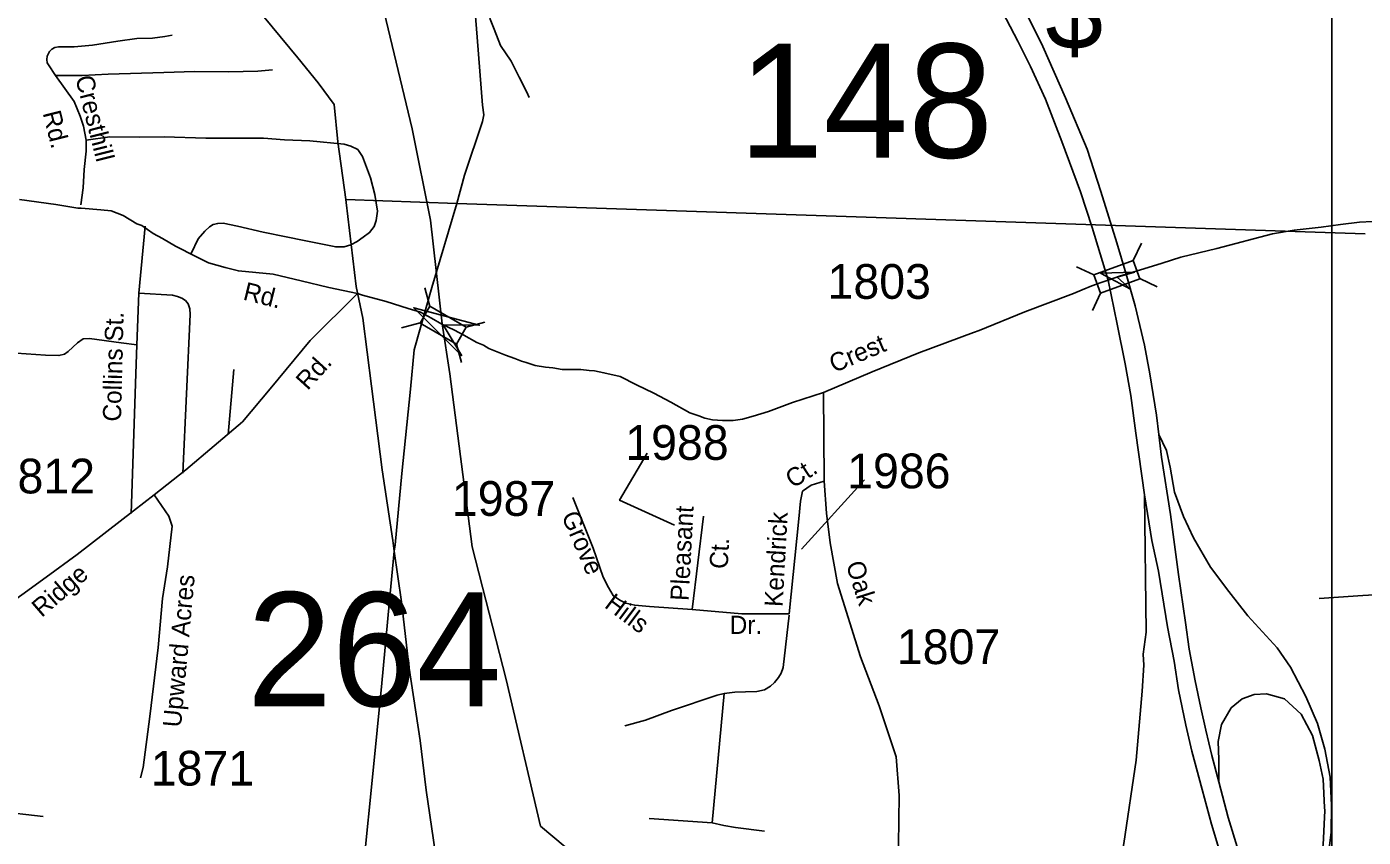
# Model space of a CAD drawing. Extents: x 884530 to 1028605, y 526725 to 653634.
# Drawn here: x 981154 to 985963, y 575859 to 578776 of the extents above; entities that cross this region are included whole.
import ezdxf

# ---------------------------------------------------------------- set-up
doc = ezdxf.new("R2010")
doc.units = 0
for name, color, linetype in [('Exist Hydrographic Creek Single Shore', 7, 'Continuous'), ('Exist Road Non-System Type 51', 7, 'Continuous'), ('Exist Road Non-System Type 51 Label', 7, 'Continuous'), ('Exist Road Primary Interstate Divided Center Attributed', 7, 'Continuous'), ('Exist Road Primary Interstate Ramp 1 Lane Attributed', 7, 'Continuous'), ('Exist Road Primary Interstate Shield CELL', 7, 'Continuous'), ('Exist Road Secondary Structure Standard Bridge Attributed CELL', 7, 'Continuous'), ('Exist Road Secondary Structure Standard Bridge CELL', 7, 'Continuous'), ('Exist Road Secondary Structure Standard Bridge Number Label', 7, 'Continuous'), ('Exist Road Secondary Type 51 Attributed', 7, 'Continuous'), ('Exist Road Secondary Type 51 Label', 7, 'Continuous'), ('Exist Road Secondary Type 51 Number Label', 7, 'Continuous'), ('Exist Utilities Electrical Transmission Line', 7, 'Continuous'), ('Map Preparation Inset Cut Line', 7, 'Continuous')]:
    doc.layers.add(name, color=color, linetype=linetype)

msp = doc.modelspace()

# ---------------------------------------------------------------- linework, layer by layer
at = {"layer": 'Exist Hydrographic Creek Single Shore'}
msp.add_lwpolyline([(983268.9, 575676.1), (983002.6, 575899.7), (982879, 576427.3), (982756.3, 576904.7), (982675.7, 577527), (982649.1, 577706.4), (982606.6, 578080.2), (982540.9, 578408.4), (982426, 578888.9)], dxfattribs=at)
at = {"layer": 'Exist Road Non-System Type 51'}
for p, q in [((981580.3, 578057.9), (981557.4, 577817.5)), ((981557.4, 577817.5), (981549.7, 577631.6)), ((981878.7, 577308.2), (981898.8, 577542)), ((983663.1, 576376.5), (983619.5, 575910.6)), ((983619.5, 575910.6), (983393.4, 575926.9))]:
    msp.add_line(p, q, dxfattribs=at)
for points in [[(983178.3, 579169.8), (983034, 579173.8), (983008.1, 579173.8), (982984.4, 579171.5), (982958.4, 579162), (982920.5, 579143.1), (982897, 579121.8), (982882.7, 579098.2), (982852, 579031.9), (982814.2, 578875.9), (982814.2, 578852.2), (982816.6, 578823.9), (982821.3, 578802.6), (982835.4, 578767.2), (982859, 578708), (982897, 578651.3), (982925.4, 578594.5), (982953.7, 578540.2), (982961.1, 578520.9)], [(981257.7, 578600.5), (981232.1, 578638.7), (981227.8, 578646.2), (981226, 578657.9), (981227.2, 578670.2), (981235.2, 578686.3), (981243.8, 578695.5), (981255.5, 578701), (981268.5, 578703.5), (981324.7, 578703.7), (981390.5, 578709), (981481.8, 578723.8), (981549.5, 578733.1), (981606.7, 578734.1), (981650.6, 578740.4), (981676.7, 578745.5)], [(981257.7, 578600.5), (981353.5, 578599.9), (981447, 578605.3), (981646.9, 578611.3), (981757.9, 578614.5), (981880.2, 578613.6), (981985.1, 578615.3), (982037.5, 578620.6)], [(981367.3, 578368.2), (981358.5, 578417.6), (981346.2, 578454.5), (981324.7, 578506.9), (981257.7, 578600.5)], [(981348.7, 578134.4), (981356.7, 578195.8), (981360.3, 578262.6), (981367.3, 578327.8), (981367.3, 578368.2)], [(981745.1, 577960.1), (981770.4, 578012.3), (981794.3, 578040.2), (981811.2, 578056.2), (981825.2, 578064.1), (981841.2, 578068.1), (981860.1, 578069.1), (981911.9, 578058.2), (982004.6, 578036.2), (982087.3, 578019.3), (982152.1, 578006.3), (982265.7, 577983.4), (982295.6, 577983.4), (982319.5, 577990.4), (982342.5, 578002.4), (982364.2, 578018.2), (982387.3, 578035.3), (982403.3, 578057.2), (982411.3, 578079), (982416.2, 578112), (982405.7, 578172.2), (982390.3, 578231.5), (982362.4, 578309.3), (982344.9, 578334.1), (982320.4, 578346.4), (982296, 578353.3), (982171.9, 578365.5), (982081.2, 578369.1), (982006, 578374.3), (981909.2, 578375.2), (981798.4, 578375.2), (981648, 578379.5), (981560.6, 578377.8), (981452.4, 578379.5), (981367.3, 578368.2)], [(981557.4, 577817.5), (981678, 577809.3), (981696.4, 577805.6), (981711.7, 577799.4), (981725.6, 577790.3), (981735, 577778.7), (981740.3, 577761.2), (981742.1, 577740), (981715.1, 577169.3)], [(981549.7, 577631.6), (981493.4, 577638.3), (981379.5, 577653.6), (981357.4, 577652.4), (981336, 577638.9), (981303, 577607.7), (981290.2, 577597.9), (981269.4, 577592.4), (981221.3, 577594), (981117.5, 577601.1), (981055.1, 577614.4), (980984.1, 577621.1), (980874.5, 577625.4)], [(981549.7, 577631.6), (981546.8, 577527.2), (981529.9, 577024.1)], [(986355.3, 576750.6), (986148.3, 576740), (985960.9, 576728.8), (985804.3, 576718.9)], [(983897, 576658.2), (983875.6, 576469.9), (983867.9, 576450.1), (983858.5, 576433.9), (983844.7, 576415.9), (983830.2, 576403), (983808.8, 576389.4), (983780.5, 576384.2), (983739.4, 576382.5), (983701.8, 576381.6), (983663.1, 576376.5)], [(983663.1, 576376.5), (983637.5, 576370.5), (983474, 576314.8), (983380.6, 576280.6), (983305.2, 576260)], [(983619.5, 575910.6), (983662.3, 575901.2), (983704.4, 575894.3), (983807.9, 575881.4)]]:
    msp.add_lwpolyline(points, dxfattribs=at)
at = {"layer": 'Exist Road Primary Interstate Divided Center Attributed'}
for points in [[(984229.1, 579547.5), (984351.5, 579354.7), (984499, 579124.5), (984624.8, 578906.4), (984720.4, 578723.4), (984765.7, 578632.8), (984819.4, 578515.3), (984878.1, 578362.6), (984945.2, 578181.3), (984987.2, 578053.8), (985044.6, 577864.2)], [(985109.6, 577886), (985076.1, 577998.4), (985019, 578183), (984968.7, 578335.7), (984891.6, 578520.4), (984809.4, 578705), (984738.9, 578847.6), (984634.9, 579035.6), (984529.2, 579208.4), (984418.5, 579371.2), (984378.9, 579433.3)], [(985227.3, 577308.1), (985218.7, 577378.6), (985195.2, 577526.3), (985175.1, 577630.3), (985141.5, 577771.3), (985109.6, 577886)], [(985044.6, 577864.2), (985077.8, 577705.8), (985106.3, 577563.2), (985126.4, 577449.1), (985144.9, 577313.1), (985175.1, 577091.6)], [(985442.7, 576058.1), (985418.3, 576153.4), (985396.5, 576244.1), (985378, 576324.6), (985357.9, 576422), (985336.1, 576536.1), (985322.7, 576631.7), (985297.5, 576804.6), (985269, 577021.1), (985237.1, 577227.5), (985227.3, 577308.1)], [(985175.1, 577091.6), (985201.9, 576927.1), (985225.4, 576816.4), (985258.9, 576616.6), (985282.4, 576492.4), (985297.5, 576390.1), (985324.4, 576262.5), (985346.2, 576168.5), (985383.1, 576030.9), (985416.6, 575906.7), (985453.5, 575782.5), (985495.5, 575661.7), (985533.7, 575546.1), (985607.1, 575355.2)], [(985651.8, 575415.6), (985577.7, 575611.4), (985513.9, 575809.4), (985477, 575930.2), (985442.7, 576058.1)]]:
    msp.add_lwpolyline(points, dxfattribs=at)
at = {"layer": 'Exist Road Primary Interstate Ramp 1 Lane Attributed'}
for points in [[(985668.5, 575370.7), (985718.8, 575462.1), (985758.3, 575534.5), (985792.8, 575620.1), (985815.9, 575687.6), (985832.3, 575763.3), (985847, 575876.3), (985848.7, 575975), (985843.8, 576075.4), (985824, 576175.8), (985797.7, 576268.9), (985756.6, 576366), (985700.7, 576471.3), (985653.2, 576541.1), (985613.7, 576583.9), (985547.9, 576656.3), (985478.9, 576743.5), (985413.1, 576830.8), (985352.2, 576936.1), (985316.1, 577013.5), (985283.2, 577100.7), (985268.4, 577191.2), (985255.2, 577250.5), (985227.3, 577308.1)], [(985175.1, 577091.6), (985181, 576597.3), (985170.8, 576517.5), (985173.7, 576478.3), (985166.7, 576384.9), (985145.5, 576136.3), (985100.9, 575836.7), (985063.2, 575616), (985023.1, 575318.3), (984999.5, 575202.9), (984980.7, 575092.3), (984957.2, 574960.4), (984943, 574828.5), (984924.5, 574700.3), (984912.6, 574598.8), (984905.6, 574502.3), (984901.3, 574348), (984898.5, 574278.3), (984910.4, 574220.5)], [(985442.7, 576058.1), (985442.7, 576138.9), (985440.7, 576203.6), (985452.6, 576265.4), (985487.1, 576324.8), (985527.5, 576357.1), (985569.9, 576373.3), (985614.3, 576375.3), (985678.9, 576357.1), (985739.4, 576302.6), (985779.8, 576225.8), (985804.1, 576134.9), (985818.2, 576068.2), (985823.6, 575966.8)], [(985823.6, 575966.8), (985824.2, 575955.1), (985818.2, 575831.8), (985800, 575751), (985775.8, 575662.1), (985651.8, 575415.6)]]:
    msp.add_lwpolyline(points, dxfattribs=at)
at = {"layer": 'Exist Road Secondary Structure Standard Bridge Attributed CELL'}
for points in [[(985125.1, 577831.5), (985017.7, 577889.2), (985139.6, 577892.9), (985077.1, 577875.2)], [(982718.9, 577592.1), (982546.3, 577764.4), (982781.9, 577701.5), (982651.9, 577703.5)]]:
    msp.add_lwpolyline(points, close=True, dxfattribs=at)
at = {"layer": 'Exist Road Secondary Structure Standard Bridge CELL'}
for p, q in [((985135, 577934.4), (985164.2, 577996.9)), ((984930.4, 577912.2), (984992.9, 577883)), ((985158.6, 577869.6), (985221.1, 577840.4)), ((982603.9, 577769.6), (982586, 577836.3)), ((984987.9, 577754.2), (985017.1, 577816.7)), ((982569.4, 577709.9), (982502.7, 577692)), ((982802, 577713), (982735.4, 577695.2)), ((982717.9, 577567.4), (982700.1, 577634))]:
    msp.add_line(p, q, dxfattribs=at)
for points in [[(984992.9, 577883), (985134.9, 577934.7), (985159.1, 577868.4), (985017.1, 577816.7)], [(982700.1, 577634), (982569.2, 577709.6), (982604.5, 577770.7), (982735.4, 577695.2)]]:
    msp.add_lwpolyline(points, close=True, dxfattribs=at)
at = {"layer": 'Exist Road Secondary Type 51 Attributed'}
msp.add_line((980314.3, 576039.9), (981212.9, 575933.8), dxfattribs=at)
for points in [[(981127.2, 578154.6), (981258.7, 578136.2), (981338.2, 578123.4), (981350.2, 578122.9), (981420.1, 578116.5), (981457.8, 578113.1), (981500.5, 578096.6), (981550.2, 578066.5), (981568.2, 578060.5), (981608.9, 578031.8), (981642, 578013.8), (981688.7, 577986.7), (981762.5, 577948.5), (981807.7, 577926.8), (981867.7, 577909), (981915.3, 577897.3), (982040.4, 577885), (982141.5, 577861.3), (982240.9, 577837.9), (982344.3, 577816.4)], [(985109.6, 577886), (985173.2, 577904.4), (985239.2, 577925.3), (985306.3, 577946.2), (985435.3, 577977.9), (985635.8, 578030.6), (985714.3, 578043.9), (985810.7, 578054.5), (985881.2, 578064.1), (985949.7, 578073), (985995.7, 578075.5), (986071.4, 578078.9), (986146.3, 578077.2), (986181.1, 578072.1), (986234.2, 578064.8), (986282, 578049.1), (986310.9, 578042.3), (986349.2, 578034.7), (986400.7, 578023.6), (986471.7, 578012.5)], [(985044.6, 577864.2), (985085.6, 577878.3), (985109.6, 577886)], [(984020.9, 577460.2), (984195.7, 577534.1), (984364.1, 577602.3), (984560.8, 577675.6), (984581, 577682.8), (984744.6, 577749.4), (984920.1, 577816.4), (984951.4, 577829.1), (984986.4, 577843.3), (985020, 577855.2), (985044.6, 577864.2)], [(981611.9, 577090.9), (981726.5, 577181.4), (981930.1, 577354.2), (982029.4, 577473.2), (982174.2, 577646.2), (982344.3, 577816.4)], [(982344.3, 577816.4), (982362, 577809.7), (982447.3, 577786.7), (982526.4, 577761.9), (982570, 577748.5), (982610.1, 577727.4), (982647.1, 577706)], [(982647.1, 577706), (982693, 577683.8), (982726.5, 577665.9), (982772.8, 577639.4), (982796.9, 577629.7), (982815.9, 577618.4), (982876.5, 577594), (982909.7, 577582.5), (982934.5, 577572.5), (982950.4, 577568), (982983.1, 577556.6), (983020.5, 577550.8), (983046.5, 577548.1), (983080.6, 577541.8), (983091.2, 577542.3), (983109.8, 577542.2), (983147, 577542.6), (983177.5, 577539.3), (983196.2, 577537.8), (983230.7, 577530.6), (983288.5, 577517.5), (983347.5, 577487.3), (983410.5, 577457.2), (983471.3, 577425), (983540.1, 577386.6), (983571.7, 577375.6), (983593.6, 577366.7), (983621.3, 577361.8), (983657.2, 577358.7), (983695.2, 577359.3), (983729.5, 577364), (983768, 577374.8), (983822.5, 577390.9), (983909.6, 577423.8), (984020.9, 577460.2)], [(984020.9, 577460.2), (984023.4, 577145.7), (984023.2, 577140.4)], [(984023.2, 577140.4), (983976.8, 577126.4), (983944.8, 577104.1), (983938.4, 577068.9), (983932.1, 577005), (983897, 576663.6)], [(984023.2, 577140.4), (984031.5, 577025), (984044, 576919.2), (984071.1, 576771.9), (984154.2, 576508.8), (984220.5, 576332.7), (984281.8, 576148.6), (984292.5, 576009.8), (984290, 575831.4), (984290.9, 575776.2), (984296.4, 575512), (984327.2, 575140.9), (984332.5, 574914.1), (984359.1, 574664.4), (984409.8, 574344.1), (984480.2, 573966.6), (984521.8, 573670.9), (984639.1, 573131.9), (984657.8, 573043.8)], [(980314.3, 576039.9), (980364.4, 576100.6), (980469.6, 576216.1), (980624.9, 576368.8), (980872.3, 576541), (981224, 576795.1), (981334.8, 576876.4), (981538, 577033.6), (981611.9, 577090.9)], [(981611.9, 577090.9), (981665.5, 577015.1), (981676.6, 576978.1), (981660, 576832.1), (981641.8, 576717.8), (981626.7, 576541.9), (981597.1, 576293.2), (981572.8, 576109.8), (981563.6, 576073.2)], [(983548.6, 576678.3), (983394.8, 576689.9), (983341.3, 576694.1), (983309.8, 576701.4), (983287.7, 576711.9), (983263.6, 576728.7), (983246.8, 576758.1), (983227.9, 576794.9), (983191.7, 576898.9), (983118.2, 577081.6)], [(983548.6, 576678.3), (983588.4, 577014.4)], [(983897, 576663.6), (983727, 576663.6), (983548.6, 576678.3)]]:
    msp.add_lwpolyline(points, dxfattribs=at)
at = {"layer": 'Exist Road Secondary Type 51 Number Label'}
for points in [[(983485, 576982.7), (983287, 577072.1), (983386, 577241.4)], [(983941.6, 576896.4), (984168.4, 577145.6)]]:
    msp.add_lwpolyline(points, dxfattribs=at)
at = {"layer": 'Exist Utilities Electrical Transmission Line'}
msp.add_line((982301.9, 578154), (982701.7, 578140.1), dxfattribs=at)
for points in [[(982749.3, 579055.2), (982774.3, 578738), (982794, 578493.2), (982798.7, 578459.1), (982793.9, 578435.2), (982729.1, 578241.4), (982701.7, 578140.1)], [(981973.8, 578851.8), (982129.3, 578664.4), (982202.3, 578573.7), (982259.7, 578495.7), (982273, 578361.2), (982301.9, 578154)], [(982301.9, 578154), (982303.5, 578143.9), (982339, 577840.5), (982363.1, 577727.6), (982394.8, 577482.3), (982432.3, 577180.9), (982471.4, 576927.4), (982476.3, 576889.1)], [(982701.7, 578140.1), (982611.2, 577837.1), (982547.3, 577613.3), (982534.4, 577471.5), (982503.9, 577168.4), (982478.9, 576911), (982476.3, 576889.1)], [(985969.9, 578031.1), (982701.7, 578140.1)], [(982476.3, 576889.1), (982457.6, 576697.6), (982431.7, 576414.2), (982398.1, 576075.2), (982367.7, 575778.1), (982335.6, 575487.1), (982325.4, 575367.2), (982298.8, 575059.9), (982713, 572279.7), (982746.4, 572032.4), (982783.8, 571784.9), (982794.1, 571736.5), (982565.5, 571660.3), (982529, 571649.6)], [(982476.3, 576889.1), (982502, 576706.1), (982529.6, 576467.1), (982568.8, 576207.4), (982590.6, 576028.5), (982650.4, 575620.2), (982701.5, 575246.2), (982718.5, 575101.5), (982762.2, 574805.7), (982803.9, 574500.2), (982852, 574160.3), (982897.2, 573848.5), (982949.1, 573496.3), (982987.6, 573222.9), (983047.7, 572758.5), (983088, 572476.8), (983107.8, 572296), (983148.7, 572032.5), (983188.2, 571728.8), (983245.4, 571360.5), (983280.1, 571089.1), (983284.4, 571041)]]:
    msp.add_lwpolyline(points, dxfattribs=at)
at = {"layer": 'Map Preparation Inset Cut Line'}
msp.add_lwpolyline([(985850.1, 565640.1), (985850.1, 581125.7), (1003401.7, 581125.7), (1003401.7, 608590.9), (929019.7, 608590.9), (929019.7, 565640.1)], close=True, dxfattribs=at)

# ---------------------------------------------------------------- texts
at = {"layer": 'Exist Road Non-System Type 51 Label'}
for s, height, rotation, p in [('Cresthill', 65.62, 284.1614, (981328.1, 578592.4)), ('Rd.', 65.62, 284.1614, (981210.7, 578465.3)), ('Collins St.', 65.617, 88.6467, (981493.1, 577354.5))]:
    msp.add_text(s, height=height, rotation=rotation, dxfattribs=at).set_placement(p)
at = {"layer": 'Exist Road Primary Interstate Shield CELL'}
msp.add_text('$', height=278.9, dxfattribs=at).set_placement((984819.1, 578694.2))
at = {"layer": 'Exist Road Secondary Structure Standard Bridge Number Label'}
for s, p in [('148', (983715.5, 578304.6)), ('264', (981946.7, 576330.9))]:
    msp.add_text(s, height=410.1, dxfattribs=at).set_placement(p)
at = {"layer": 'Exist Road Secondary Type 51 Label'}
for s, height, rotation, p in [('Rd.', 65.62, 346.0867, (981928.8, 577794.3)), ('Crest', 65.62, 22.9269, (984058.5, 577529.5)), ('Rd.', 65.62, 47.7934, (982164.5, 577464.5)), ('Ct.', 65.62, 32.922, (983910.8, 577112.8)), ('Grove', 65.62, 293.4652, (983076.4, 577015.9)), ('Pleasant', 65.62, 86.8862, (983534.9, 576708.6)), ('Kendrick', 65.62, 86.8862, (983873.4, 576686.9)), ('Ct.', 65.62, 86.8862, (983675.6, 576823.5)), ('Ridge', 65.62, 40.7834, (981207.4, 576647.9)), ('Oak', 65.62, 287.5303, (984100.7, 576841.8)), ('Upward Acres', 65.617, 84.8131, (981708.7, 576252.7)), ('Hills', 65.62, 323.0832, (983228.9, 576688.7)), ('Dr.', 65.62, 359.9273, (983683.1, 576590.8))]:
    msp.add_text(s, height=height, rotation=rotation, dxfattribs=at).set_placement(p)
at = {"layer": 'Exist Road Secondary Type 51 Number Label'}
for s, p in [('1803', (984035.3, 577796.7)), ('1988', (983307.5, 577217.2)), ('1812', (981027.7, 577096.5)), ('1986', (984105.8, 577114.9)), ('1987', (982683.6, 577015.7)), ('1807', (984284.6, 576482.3)), ('1871', (981600.2, 576045.2))]:
    msp.add_text(s, height=125, dxfattribs=at).set_placement(p)

doc.saveas('drawing.dxf')
